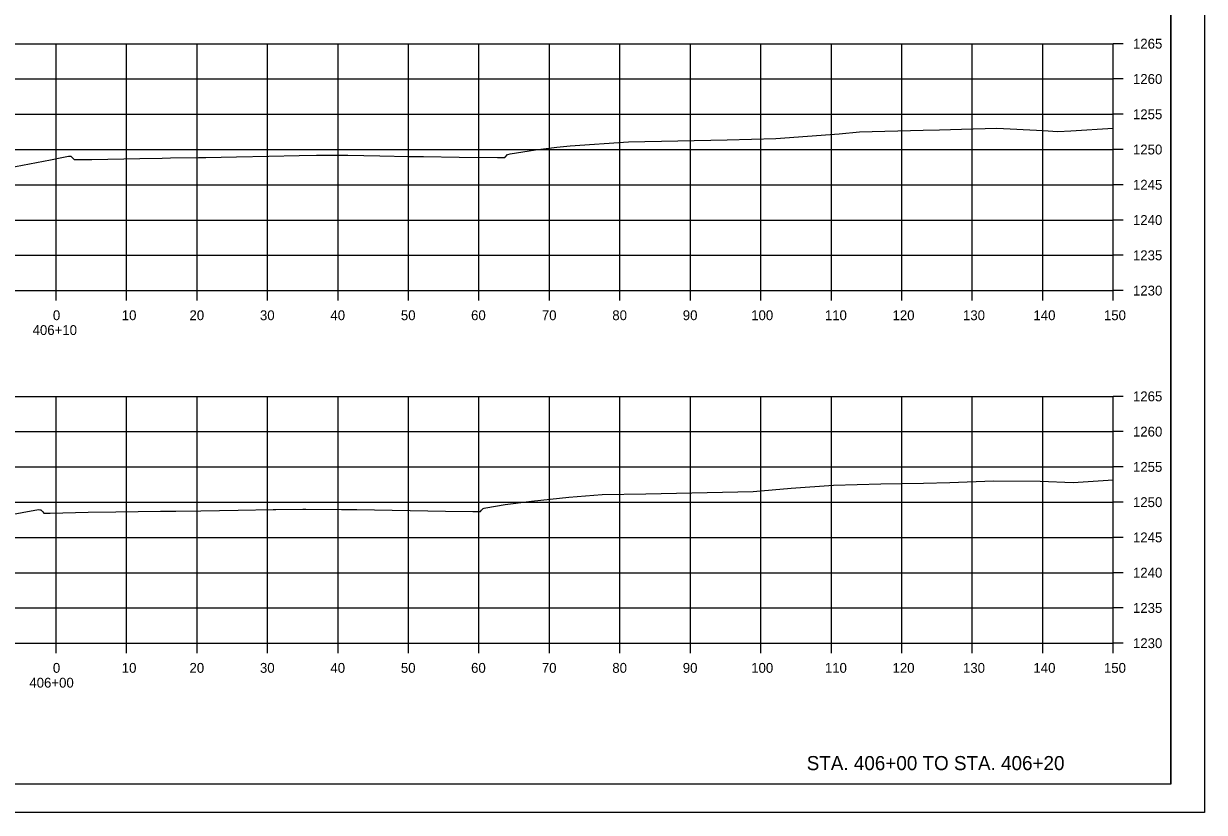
# Model space of a CAD drawing. Extents: x -70 to 701944, y -4 to 666871.
# Drawn here: x 669211.5 to 669379, y 663488.9 to 663600.8 of the extents above; entities that cross this region are included whole.
import ezdxf

# ---------------------------------------------------------------- set-up
doc = ezdxf.new("R2010")
doc.units = 0
for name, color, linetype in [('R_Axis', 7, 'Continuous'), ('R_Axis Annot', 7, 'Continuous'), ('R_Border', 7, 'Continuous'), ('R_Draft', 7, 'Continuous'), ('R_Exist Surface', 7, 'Continuous'), ('R_Grid', 7, 'Continuous'), ('R_No Plot', 7, 'Continuous')]:
    doc.layers.add(name, color=color, linetype=linetype)

msp = doc.modelspace()

# ---------------------------------------------------------------- linework, layer by layer
at = {"layer": 'R_Axis'}
for p, q in [((669366.07, 663562.91), (669366.07, 663597.91)), ((669367.47, 663597.91), (669366.07, 663597.91)), ((669367.47, 663592.91), (669366.07, 663592.91)), ((669367.47, 663587.91), (669366.07, 663587.91)), ((669367.47, 663582.91), (669366.07, 663582.91)), ((669367.47, 663577.91), (669366.07, 663577.91)), ((669367.47, 663572.91), (669366.07, 663572.91)), ((669367.47, 663567.91), (669366.07, 663567.91)), ((669066.07, 663562.91), (669366.07, 663562.91)), ((669216.07, 663561.51), (669216.07, 663562.91)), ((669226.07, 663561.51), (669226.07, 663562.91)), ((669236.07, 663561.51), (669236.07, 663562.91)), ((669246.07, 663561.51), (669246.07, 663562.91)), ((669256.07, 663561.51), (669256.07, 663562.91)), ((669266.07, 663561.51), (669266.07, 663562.91)), ((669276.07, 663561.51), (669276.07, 663562.91)), ((669286.07, 663561.51), (669286.07, 663562.91)), ((669296.07, 663561.51), (669296.07, 663562.91)), ((669306.07, 663561.51), (669306.07, 663562.91)), ((669316.07, 663561.51), (669316.07, 663562.91)), ((669326.07, 663561.51), (669326.07, 663562.91)), ((669336.07, 663561.51), (669336.07, 663562.91)), ((669346.07, 663561.51), (669346.07, 663562.91)), ((669356.07, 663561.51), (669356.07, 663562.91)), ((669366.07, 663561.51), (669366.07, 663562.91)), ((669367.47, 663562.91), (669366.07, 663562.91)), ((669366.07, 663512.91), (669366.07, 663547.91)), ((669367.47, 663547.91), (669366.07, 663547.91)), ((669367.47, 663542.91), (669366.07, 663542.91)), ((669367.47, 663537.91), (669366.07, 663537.91)), ((669367.47, 663532.91), (669366.07, 663532.91)), ((669367.47, 663527.91), (669366.07, 663527.91)), ((669367.47, 663522.91), (669366.07, 663522.91)), ((669367.47, 663517.91), (669366.07, 663517.91)), ((669066.07, 663512.91), (669366.07, 663512.91)), ((669216.07, 663511.51), (669216.07, 663512.91)), ((669226.07, 663511.51), (669226.07, 663512.91)), ((669236.07, 663511.51), (669236.07, 663512.91)), ((669246.07, 663511.51), (669246.07, 663512.91)), ((669256.07, 663511.51), (669256.07, 663512.91)), ((669266.07, 663511.51), (669266.07, 663512.91)), ((669276.07, 663511.51), (669276.07, 663512.91)), ((669286.07, 663511.51), (669286.07, 663512.91)), ((669296.07, 663511.51), (669296.07, 663512.91)), ((669306.07, 663511.51), (669306.07, 663512.91)), ((669316.07, 663511.51), (669316.07, 663512.91)), ((669326.07, 663511.51), (669326.07, 663512.91)), ((669336.07, 663511.51), (669336.07, 663512.91)), ((669346.07, 663511.51), (669346.07, 663512.91)), ((669356.07, 663511.51), (669356.07, 663512.91)), ((669366.07, 663511.51), (669366.07, 663512.91)), ((669367.47, 663512.91), (669366.07, 663512.91))]:
    msp.add_line(p, q, dxfattribs=at)
at = {"layer": 'R_Border'}
for q in [(669374.25, 663698.37), (669058.07, 663492.91)]:
    msp.add_line((669374.25, 663492.91), q, dxfattribs=at)
at = {"layer": 'R_Exist Surface'}
for points in [[(669207.27, 663579.92), (669215.27, 663581.46), (669217.1, 663581.81), (669217.83, 663581.98), (669218.13, 663581.96), (669218.16, 663581.96), (669218.56, 663581.53), (669218.61, 663581.48), (669218.91, 663581.49), (669219.45, 663581.49), (669221.12, 663581.51), (669227.94, 663581.63), (669231.11, 663581.7), (669232.32, 663581.73), (669236.28, 663581.78), (669237.3, 663581.79), (669241.64, 663581.88), (669246.27, 663581.98), (669250.57, 663582.06), (669253.02, 663582.1), (669255.02, 663582.12), (669257.47, 663582.1), (669262.02, 663582.03), (669266.12, 663581.94), (669268.22, 663581.91), (669273.28, 663581.83), (669278.71, 663581.76), (669278.83, 663581.76), (669279.75, 663581.76), (669279.8, 663581.83), (669280.11, 663582.21), (669280.17, 663582.21), (669280.48, 663582.29), (669284.09, 663582.86), (669287.12, 663583.22), (669289.02, 663583.45), (669297.27, 663583.98), (669311.31, 663584.3), (669318.19, 663584.47), (669327.2, 663585.15), (669330.07, 663585.4), (669339.08, 663585.64), (669341.42, 663585.72), (669344.56, 663585.78), (669349.57, 663585.95), (669356.13, 663585.62), (669358.19, 663585.46), (669360.07, 663585.56), (669366.07, 663585.93)], [(669206.04, 663530.5), (669213.55, 663531.85), (669213.77, 663531.84), (669213.9, 663531.83), (669214.17, 663531.53), (669214.34, 663531.35), (669215.08, 663531.37), (669215.2, 663531.37), (669220.6, 663531.47), (669224.52, 663531.54), (669230.87, 663531.61), (669233.06, 663531.63), (669236.61, 663531.7), (669241.9, 663531.79), (669246.88, 663531.88), (669247.06, 663531.88), (669247.23, 663531.88), (669251.07, 663531.92), (669251.51, 663531.93), (669256.56, 663531.87), (669258.24, 663531.86), (669258.5, 663531.86), (669258.73, 663531.85), (669271.34, 663531.65), (669275.19, 663531.59), (669275.85, 663531.58), (669276.29, 663531.58), (669276.45, 663531.77), (669276.65, 663532.03), (669276.82, 663532.07), (669277.02, 663532.11), (669279.8, 663532.56), (669283.51, 663533.06), (669288.83, 663533.6), (669293.54, 663533.98), (669299.75, 663534.1), (669315, 663534.43), (669320.39, 663534.87), (669326.39, 663535.32), (669333.09, 663535.49), (669339.13, 663535.61), (669342.89, 663535.7), (669349.09, 663535.91), (669355.68, 663535.88), (669360.37, 663535.68), (669366.07, 663536.05)]]:
    msp.add_lwpolyline(points, dxfattribs=at)
at = {"layer": 'R_Grid'}
for p, q in [((669066.07, 663597.91), (669366.07, 663597.91)), ((669216.07, 663562.91), (669216.07, 663597.91)), ((669226.07, 663562.91), (669226.07, 663597.91)), ((669236.07, 663562.91), (669236.07, 663597.91)), ((669246.07, 663562.91), (669246.07, 663597.91)), ((669256.07, 663562.91), (669256.07, 663597.91)), ((669266.07, 663562.91), (669266.07, 663597.91)), ((669276.07, 663562.91), (669276.07, 663597.91)), ((669286.07, 663562.91), (669286.07, 663597.91)), ((669296.07, 663562.91), (669296.07, 663597.91)), ((669306.07, 663562.91), (669306.07, 663597.91)), ((669316.07, 663562.91), (669316.07, 663597.91)), ((669326.07, 663562.91), (669326.07, 663597.91)), ((669336.07, 663562.91), (669336.07, 663597.91)), ((669346.07, 663562.91), (669346.07, 663597.91)), ((669356.07, 663562.91), (669356.07, 663597.91)), ((669366.07, 663562.91), (669366.07, 663597.91)), ((669066.07, 663592.91), (669366.07, 663592.91)), ((669066.07, 663587.91), (669366.07, 663587.91)), ((669066.07, 663582.91), (669366.07, 663582.91)), ((669066.07, 663577.91), (669366.07, 663577.91)), ((669066.07, 663572.91), (669366.07, 663572.91)), ((669066.07, 663567.91), (669366.07, 663567.91)), ((669066.07, 663562.91), (669366.07, 663562.91)), ((669066.07, 663547.91), (669366.07, 663547.91)), ((669216.07, 663512.91), (669216.07, 663547.91)), ((669226.07, 663512.91), (669226.07, 663547.91)), ((669236.07, 663512.91), (669236.07, 663547.91)), ((669246.07, 663512.91), (669246.07, 663547.91)), ((669256.07, 663512.91), (669256.07, 663547.91)), ((669266.07, 663512.91), (669266.07, 663547.91)), ((669276.07, 663512.91), (669276.07, 663547.91)), ((669286.07, 663512.91), (669286.07, 663547.91)), ((669296.07, 663512.91), (669296.07, 663547.91)), ((669306.07, 663512.91), (669306.07, 663547.91)), ((669316.07, 663512.91), (669316.07, 663547.91)), ((669326.07, 663512.91), (669326.07, 663547.91)), ((669336.07, 663512.91), (669336.07, 663547.91)), ((669346.07, 663512.91), (669346.07, 663547.91)), ((669356.07, 663512.91), (669356.07, 663547.91)), ((669366.07, 663512.91), (669366.07, 663547.91)), ((669066.07, 663542.91), (669366.07, 663542.91)), ((669066.07, 663537.91), (669366.07, 663537.91)), ((669066.07, 663532.91), (669366.07, 663532.91)), ((669066.07, 663527.91), (669366.07, 663527.91)), ((669066.07, 663522.91), (669366.07, 663522.91)), ((669066.07, 663517.91), (669366.07, 663517.91)), ((669066.07, 663512.91), (669366.07, 663512.91))]:
    msp.add_line(p, q, dxfattribs=at)
at = {"layer": 'R_No Plot'}
msp.add_line((669045.67, 663488.93), (669379, 663488.93), dxfattribs=at)
for points in [[(669045.66, 663702.26), (669379, 663702.26), (669379, 663488.92), (669045.66, 663488.92)], [(669291.99, 663698.37), (669291.99, 663688.49), (669327.72, 663688.49), (669327.72, 663685.57), (669350.92, 663685.57), (669350.92, 663661.23), (669374.25, 663661.23), (669374.25, 663492.91), (669058.07, 663492.91), (669058.07, 663698.37)]]:
    msp.add_lwpolyline(points, close=True, dxfattribs=at)

# ---------------------------------------------------------------- texts
at = {"layer": 'R_Axis Annot'}
for s, p in [('1265', (669368.87, 663597.21)), ('1260', (669368.87, 663592.21)), ('1255', (669368.87, 663587.21)), ('1250', (669368.87, 663582.21)), ('1245', (669368.87, 663577.21)), ('1240', (669368.87, 663572.21)), ('1235', (669368.87, 663567.21)), ('1230', (669368.87, 663562.21)), ('0', (669215.61, 663558.71)), ('10', (669225.38, 663558.71)), ('20', (669234.99, 663558.71)), ('30', (669244.99, 663558.71)), ('40', (669254.99, 663558.71)), ('50', (669264.99, 663558.71)), ('60', (669274.95, 663558.71)), ('70', (669284.99, 663558.71)), ('80', (669294.99, 663558.71)), ('90', (669304.99, 663558.71)), ('100', (669314.7, 663558.71)), ('110', (669325.15, 663558.71)), ('120', (669334.75, 663558.71)), ('130', (669344.75, 663558.71)), ('140', (669354.75, 663558.71)), ('150', (669364.75, 663558.71)), ('406+10', (669212.73, 663556.61)), ('1265', (669368.87, 663547.21)), ('1260', (669368.87, 663542.21)), ('1255', (669368.87, 663537.21)), ('1250', (669368.87, 663532.21)), ('1245', (669368.87, 663527.21)), ('1240', (669368.87, 663522.21)), ('1235', (669368.87, 663517.21)), ('1230', (669368.87, 663512.21)), ('0', (669215.61, 663508.71)), ('10', (669225.38, 663508.71)), ('20', (669234.99, 663508.71)), ('30', (669244.99, 663508.71)), ('40', (669254.99, 663508.71)), ('50', (669264.99, 663508.71)), ('60', (669274.95, 663508.71)), ('70', (669284.99, 663508.71)), ('80', (669294.99, 663508.71)), ('90', (669304.99, 663508.71)), ('100', (669314.7, 663508.71)), ('110', (669325.15, 663508.71)), ('120', (669334.75, 663508.71)), ('130', (669344.75, 663508.71)), ('140', (669354.75, 663508.71)), ('150', (669364.75, 663508.71)), ('406+00', (669212.27, 663506.61))]:
    msp.add_text(s, height=1.4, dxfattribs=at).set_placement(p)
at = {"layer": 'R_Draft'}
msp.add_text('STA. 406+00 TO STA. 406+20', height=2, dxfattribs=at).set_placement((669322.58, 663494.91))

doc.saveas('drawing.dxf')
